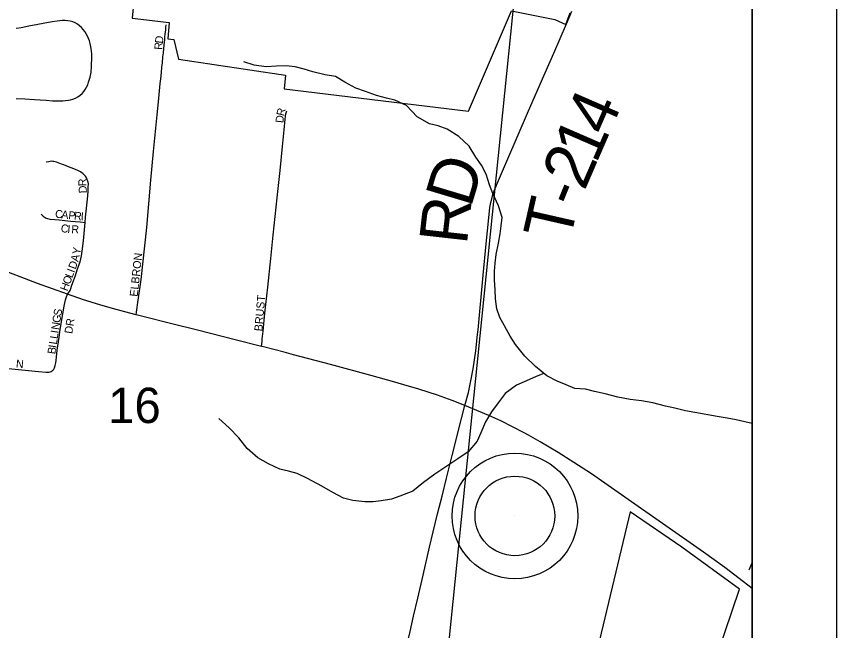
# Model space of a CAD drawing. Extents: x -209 to 4852, y 0 to 905.
# Drawn here: x 177.93 to 197.34, y 252.01 to 266.56 of the extents above; entities that cross this region are included whole.
import ezdxf

# ---------------------------------------------------------------- set-up
doc = ezdxf.new("R2010")
doc.units = 0
for name, color, linetype in [('Default', 7, 'Continuous'), ('GM_X_County_Road', 7, 'Continuous'), ('GM_X_County_ROW', 7, 'Continuous'), ('GM_X_County_Subdivision', 7, 'Continuous'), ('GM_X_County_Subdivision_Text', 7, 'Continuous'), ('GM_X_Interstate_Location', 7, 'Continuous'), ('GM_X_Minor_Lake_Text', 7, 'Continuous'), ('GM_X_Minor_River', 7, 'Continuous'), ('GM_X_Township_Road', 7, 'Continuous'), ('GM_X_Township_Road_Text', 7, 'Continuous'), ('GM_X_Township_Subdivision_Text', 7, 'Continuous'), ('GM_X_Township_Text', 7, 'Continuous'), ('GM_X_US_Location', 7, 'Continuous'), ('SH_Data', 7, 'Continuous')]:
    doc.layers.add(name, color=color, linetype=linetype)

msp = doc.modelspace()

# ---------------------------------------------------------------- linework, layer by layer
at = {"layer": 'Default'}
for points in [[(59.342, 338.559), (195.342, 338.559), (195.342, 202.559), (59.342, 202.559)], [(195.342, 202.559), (195.342, 338.559), (59.342, 338.559), (59.342, 202.559)]]:
    msp.add_lwpolyline(points, close=True, dxfattribs=at)
at = {"layer": 'GM_X_County_Road'}
msp.add_line((195.272, 253.451), (195.342, 253.621), dxfattribs=at)
for points in [[(195.342, 256.922), (195.173, 256.956), (194.969, 257.003), (194.75, 257.043), (194.516, 257.083), (193.987, 257.178), (193.768, 257.218), (193.511, 257.281), (193.292, 257.328), (192.997, 257.406), (192.725, 257.454), (192.453, 257.487), (192.166, 257.542), (191.864, 257.621), (191.615, 257.676), (191.403, 257.731), (191.146, 257.748), (190.942, 257.833), (190.731, 257.926), (190.483, 258.049), (190.22, 258.271), (189.964, 258.516), (189.747, 258.791), (189.62, 258.989), (189.486, 259.233), (189.374, 259.431), (189.3, 259.637), (189.272, 259.872), (189.259, 260.085), (189.246, 260.32), (189.248, 260.525), (189.264, 260.714), (189.289, 260.919), (189.344, 261.191), (189.384, 261.411), (189.401, 261.601), (189.425, 261.798), (189.337, 262.079), (189.203, 262.369), (189.129, 262.574), (189.048, 262.825), (188.936, 263.038), (188.802, 263.229), (188.645, 263.488), (188.405, 263.718), (188.126, 263.895), (187.915, 263.972), (187.704, 264.02), (187.417, 264.181), (187.162, 264.449), (186.891, 264.58), (186.687, 264.627), (186.453, 264.69), (186.196, 264.783), (185.963, 264.861), (185.706, 265.007), (185.481, 265.138), (185.239, 265.178), (184.944, 265.248), (184.74, 265.311), (184.529, 265.366), (184.317, 265.39), (184.09, 265.384), (183.84, 265.371), (183.56, 265.411), (183.311, 265.489)], [(190.416, 258.105), (190.233, 258.036), (190.005, 257.932), (189.769, 257.827), (189.495, 257.632), (189.334, 257.406), (189.173, 257.195), (189.035, 256.961), (188.919, 256.696), (188.834, 256.5), (188.62, 256.251), (188.376, 256.086), (188.118, 255.906), (187.836, 255.719), (187.569, 255.524), (187.31, 255.321), (187.006, 255.195), (186.809, 255.128), (186.566, 255.085), (186.377, 255.063), (186.18, 255.065), (185.893, 255.098), (185.674, 255.153), (185.418, 255.284), (185.162, 255.437), (184.823, 255.615), (184.574, 255.738), (184.37, 255.793), (184.166, 255.84), (183.895, 255.964), (183.646, 256.11), (183.391, 256.324), (183.196, 256.584), (182.963, 256.821), (182.723, 257.035)]]:
    msp.add_lwpolyline(points, dxfattribs=at)
at = {"layer": 'GM_X_County_ROW'}
for points in [[(188.846, 259.026), (188.858, 259.136), (188.979, 260.433), (189.048, 261.174), (189.109, 261.791), (189.138, 262.036), (189.161, 262.157), (189.188, 262.276), (189.206, 262.341), (189.226, 262.394), (189.292, 262.563), (189.458, 262.952), (189.565, 263.192), (190.026, 264.274), (190.325, 264.955), (190.652, 265.694), (190.947, 266.383), (191.079, 266.687)], [(177.923, 264.618), (178.128, 264.613), (178.36, 264.598), (178.49, 264.588), (178.636, 264.576), (178.783, 264.565), (178.917, 264.56), (179.032, 264.562), (179.095, 264.567), (179.161, 264.577), (179.215, 264.588), (179.268, 264.602), (179.333, 264.629), (179.388, 264.657), (179.439, 264.693), (179.485, 264.735), (179.525, 264.782), (179.561, 264.833), (179.592, 264.886), (179.618, 264.943), (179.641, 265.001), (179.675, 265.12), (179.698, 265.242), (179.71, 265.366), (179.718, 265.614), (179.717, 265.676), (179.711, 265.738), (179.704, 265.799), (179.679, 265.921), (179.661, 265.98), (179.639, 266.038), (179.613, 266.095), (179.583, 266.149), (179.55, 266.201), (179.512, 266.251), (179.472, 266.298), (179.427, 266.341), (179.378, 266.377), (179.323, 266.407), (179.266, 266.43), (179.206, 266.447), (179.145, 266.459), (179.083, 266.463), (179.021, 266.462), (178.898, 266.45), (178.776, 266.43), (178.226, 266.329), (178.044, 266.294), (177.922, 266.276)], [(188.547, 257.344), (188.629, 257.655), (188.694, 257.967), (188.74, 258.212), (188.801, 258.642), (188.846, 259.026)], [(185.958, 246.396), (186.01, 246.603), (186.119, 247.09), (186.257, 247.697), (186.41, 248.362), (186.561, 249.029), (186.686, 249.575), (186.85, 250.302), (186.917, 250.603), (187.036, 251.086), (187.135, 251.51), (187.248, 251.995), (187.332, 252.358), (187.43, 252.782), (187.555, 253.327), (187.708, 253.993), (187.792, 254.357), (187.898, 254.779), (188.004, 255.201), (188.109, 255.623), (188.245, 256.166), (188.456, 257.003), (188.547, 257.344)]]:
    msp.add_lwpolyline(points, dxfattribs=at)
at = {"layer": 'GM_X_County_Subdivision'}
msp.add_line((189.73, 254.73), (189.73, 254.73), dxfattribs=at)
at = {"layer": 'GM_X_County_Subdivision_Text'}
for points in [[(184.489, 258.55), (184.272, 258.608), (183.776, 258.733), (183.734, 258.743), (183.105, 258.903), (182.214, 259.131), (181.606, 259.282), (180.922, 259.456), (180.765, 259.496), (180.501, 259.565), (180.202, 259.647), (179.902, 259.729), (179.521, 259.851), (179.138, 259.985), (178.431, 260.235), (177.44, 260.615), (177.258, 260.683), (176.797, 260.856), (176.724, 260.885), (176.391, 261.017), (175.817, 261.262), (175.107, 261.574)], [(188.547, 257.344), (188.241, 257.467), (187.899, 257.588), (187.455, 257.733), (187.103, 257.835), (186.832, 257.912), (186.353, 258.046), (185.367, 258.315), (184.489, 258.55)], [(195.342, 253.011), (195.142, 253.173), (194.694, 253.509), (194.192, 253.875), (193.225, 254.555), (192.408, 255.123), (191.539, 255.726), (191.123, 255.999), (190.755, 256.231), (190.328, 256.486), (190.047, 256.643), (189.948, 256.698), (189.396, 256.981), (189.114, 257.111), (188.547, 257.344)]]:
    msp.add_lwpolyline(points, dxfattribs=at)
at = {"layer": 'GM_X_Minor_Lake_Text'}
msp.add_lwpolyline([(61.776, 202.559), (195.342, 202.559), (195.342, 307.677), (184.794, 308.709), (178.225, 309.401), (177.725, 309.458)], dxfattribs=at)
at = {"layer": 'GM_X_Minor_River'}
for points in [[(170.498, 269.384), (189.771, 267.627), (187.727, 247.423), (168.839, 249.556)], [(195.342, 246.562), (195.342, 267.012), (189.771, 267.627), (187.727, 247.423)]]:
    msp.add_lwpolyline(points, close=True, dxfattribs=at)
at = {"layer": 'GM_X_Township_Subdivision_Text'}
for radius in [1.488, 0.943]:
    msp.add_circle((189.73, 254.73), radius, dxfattribs=at)
at = {"layer": 'GM_X_Township_Text'}
for points in [[(180.765, 259.496), (180.774, 259.559), (180.813, 259.842), (180.881, 260.327), (180.971, 261.132), (181.017, 261.564), (181.111, 262.681), (181.173, 263.363), (181.265, 264.229), (181.297, 264.538), (181.337, 264.971), (181.349, 265.087), (181.363, 265.236), (181.375, 265.356), (181.386, 265.462), (181.4, 265.607), (181.41, 265.702), (181.42, 265.804), (181.435, 265.953), (181.441, 266.011), (181.447, 266.072), (181.455, 266.149), (181.464, 266.237), (181.471, 266.303), (181.477, 266.359)], [(183.734, 258.743), (183.744, 258.859), (183.75, 258.921), (183.768, 259.105), (183.813, 259.535), (183.879, 260.15), (183.952, 260.825), (184.007, 261.378), (184.123, 262.484), (184.171, 262.91), (184.229, 263.484), (184.244, 263.642), (184.267, 263.872), (184.293, 264.131), (184.308, 264.257), (184.328, 264.327)], [(179.559, 261.682), (179.57, 261.806), (179.615, 262.237), (179.628, 262.414), (179.633, 262.52), (179.634, 262.597), (179.628, 262.634), (179.622, 262.658), (179.615, 262.679), (179.605, 262.705), (179.594, 262.732), (179.579, 262.757), (179.564, 262.779), (179.546, 262.798), (179.525, 262.819), (179.5, 262.843), (179.476, 262.861), (179.45, 262.879), (179.382, 262.915), (179.294, 262.95), (179.162, 263.002), (179.053, 263.044), (178.997, 263.066), (178.881, 263.11), (178.851, 263.118), (178.821, 263.125), (178.792, 263.129), (178.76, 263.131), (178.729, 263.127), (178.699, 263.121), (178.639, 263.106)], [(178.517, 261.875), (178.562, 261.833), (178.611, 261.797), (178.637, 261.785), (178.666, 261.775), (178.723, 261.763), (178.843, 261.753), (178.942, 261.743), (179.078, 261.73), (179.222, 261.715), (179.441, 261.694), (179.559, 261.682)], [(179.138, 259.985), (179.185, 260.05), (179.2, 260.073), (179.211, 260.096), (179.247, 260.2), (179.283, 260.302), (179.327, 260.429), (179.372, 260.557), (179.402, 260.643), (179.44, 260.751), (179.458, 260.821), (179.473, 260.893), (179.488, 261.004), (179.52, 261.25), (179.559, 261.682)], [(178.757, 258.152), (178.777, 258.164), (178.796, 258.18), (178.808, 258.193), (178.818, 258.207), (178.825, 258.221), (178.83, 258.235), (178.847, 258.293), (178.861, 258.353), (178.87, 258.413), (178.9, 258.658), (178.941, 258.965), (178.969, 259.148), (179.031, 259.514), (179.064, 259.697), (179.096, 259.851), (179.111, 259.9), (179.138, 259.985)], [(176.505, 258.437), (176.517, 258.419), (176.532, 258.404), (176.55, 258.389), (176.561, 258.383), (176.575, 258.377), (176.615, 258.367), (176.689, 258.35), (176.809, 258.332), (176.929, 258.315), (177.173, 258.288), (177.662, 258.234), (178.456, 258.15), (178.638, 258.133), (178.67, 258.132), (178.699, 258.134), (178.728, 258.141), (178.757, 258.152)]]:
    msp.add_lwpolyline(points, dxfattribs=at)
at = {"layer": 'GM_X_US_Location'}
for points in [[(180.713, 266.93), (180.672, 266.52), (181.549, 266.415), (181.512, 266.032), (181.654, 266.014), (181.764, 265.549), (184.298, 265.169), (184.269, 264.848), (188.631, 264.321), (189.649, 266.696), (190.672, 266.485), (190.931, 266.367), (191.04, 266.65)], [(194.358, 250.971), (195.042, 252.996), (193.681, 253.989), (192.458, 254.831), (190.743, 247.658)]]:
    msp.add_lwpolyline(points, dxfattribs=at)
at = {"layer": 'SH_Data'}
msp.add_line((197.342, 340.559), (197.342, 200.559), dxfattribs=at)

# ---------------------------------------------------------------- texts
at = {"layer": 'GM_X_Interstate_Location'}
for s, height, rotation, p in [('R', 0.189, 85.673, (181.383, 265.765)), ('D', 0.189, 82.7245, (181.394, 265.912)), ('R', 0.189, 76.4202, (184.264, 264.19)), ('D', 0.189, 84.5058, (184.249, 264.031)), ('R', 0.189, 92.6726, (179.591, 262.544)), ('D', 0.189, 93.0834, (179.6, 262.378)), ('C', 0.189, 353.8569, (178.839, 261.798)), ('A', 0.189, 353.8566, (178.988, 261.782)), ('P', 0.189, 353.8736, (179.154, 261.764)), ('R', 0.189, 354.2373, (179.288, 261.75)), ('I', 0.189, 358.8057, (179.454, 261.734)), ('C', 0.189, 351.2003, (178.971, 261.46)), ('I', 0.189, 354.5587, (179.131, 261.435)), ('R', 0.189, 358.5506, (179.229, 261.427)), ('Y', 0.189, 79.3756, (179.434, 260.91)), ('A', 0.189, 76.8361, (179.394, 260.739)), ('ELBRON', 0.1894, 83.8839, (180.8, 259.917)), ('D', 0.189, 70.0974, (179.33, 260.559)), ('I', 0.189, 69.3109, (179.3, 260.478)), ('O', 0.189, 69.3, (179.194, 260.198)), ('L', 0.189, 69.2966, (179.253, 260.354)), ('H', 0.189, 69.3148, (179.135, 260.042)), ('BRUST', 0.1894, 85.0315, (183.749, 259.098)), ('S', 0.189, 80.0593, (178.991, 259.456)), ('G', 0.189, 81.1342, (178.965, 259.293)), ('DR', 0.1894, 81.0206, (179.252, 259.035)), ('N', 0.189, 81.1652, (178.94, 259.128)), ('L', 0.189, 81.1396, (178.906, 258.914)), ('I', 0.189, 81.1342, (178.927, 259.046)), ('I', 0.189, 81.1342, (178.873, 258.7)), ('L', 0.189, 81.1396, (178.886, 258.782)), ('B', 0.189, 81.1486, (178.85, 258.552)), ('N', 0.189, 354.8124, (177.914, 258.248))]:
    msp.add_text(s, height=height, rotation=rotation, dxfattribs=at).set_placement(p)
at = {"layer": 'GM_X_Township_Road'}
for s, rotation, p in [('4', 66.4444, (191.929, 263.694)), ('1', 66.5062, (191.65, 263.053)), ('2', 66.7614, (191.374, 262.411)), ('D', 73.261, (188.683, 262.008)), ('-', 67.9217, (191.201, 261.984)), ('T', 77.1649, (191.027, 261.201)), ('R', 83.6094, (188.59, 261.134))]:
    msp.add_text(s, height=1.136, rotation=rotation, dxfattribs=at).set_placement(p)
at = {"layer": 'GM_X_Township_Road_Text'}
msp.add_text('16', height=0.8371, rotation=0, dxfattribs=at).set_placement((180.102, 256.931))

doc.saveas('drawing.dxf')
